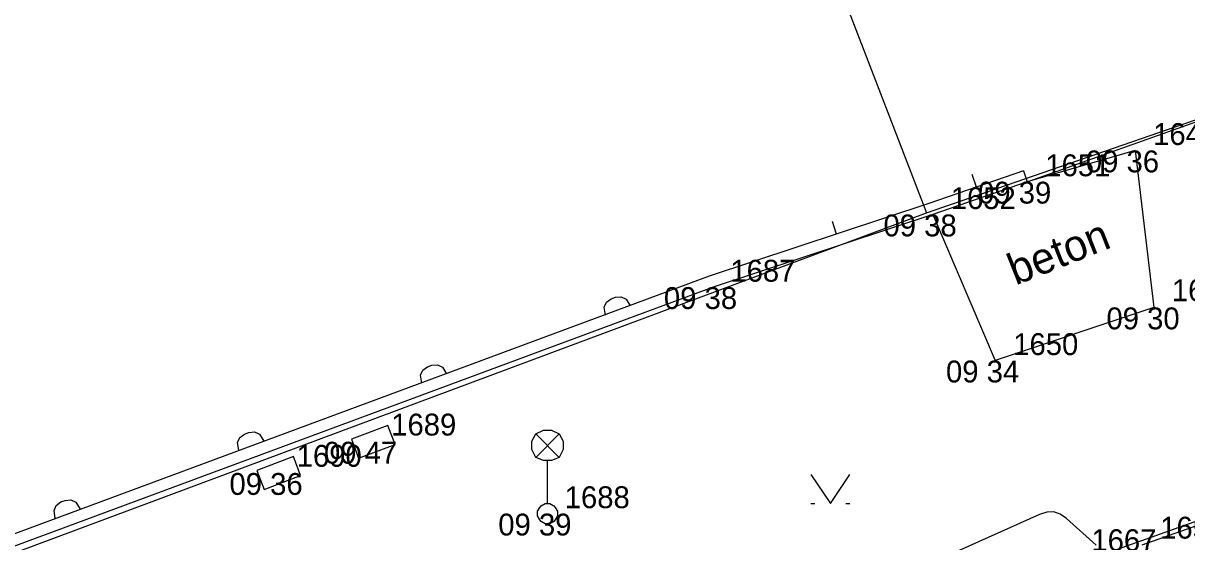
# Model space of a CAD drawing. Extents: x -703403 to -701924, y -1022520 to -1021856.
# Drawn here: x -702949.05 to -702934.16, y -1021974.57 to -1021967.93 of the extents above; entities that cross this region are included whole.
import ezdxf

# ---------------------------------------------------------------- set-up
doc = ezdxf.new("R2010")
doc.units = 0
for name, color, linetype in [('Ex_Minor Contours', 7, 'Continuous'), ('Z_body', 7, 'Continuous'), ('Z_body_cisla', 7, 'Continuous'), ('Z_body_vysky_redukovane', 7, 'Continuous'), ('Z_katastr_hranice', 7, 'Continuous'), ('Z_pilire', 7, 'Continuous'), ('Z_ploty', 7, 'Continuous'), ('Z_ploty_znacky', 7, 'Continuous'), ('Z_popisy', 7, 'Continuous'), ('Z_rozhranni', 7, 'Continuous'), ('Z_site_vo_znaky', 7, 'Continuous'), ('Z_vstupy', 7, 'Continuous'), ('Z_znaky_kultur', 7, 'Continuous')]:
    doc.layers.add(name, color=color, linetype=linetype)

# ---------------------------------------------------------------- blocks, each defined once
blk = doc.blocks.new('POINT_DISPLAY')
blk.add_line((0, 0), (0, 0))
blk = doc.blocks.new('Z34')
for p, q in [((-0.15, 1.02), (-0.05, 1.07)), ((-0.05, 1.07), (0.05, 1.07)), ((0.05, 1.07), (0.15, 1.02)), ((-0.2, 0.93), (-0.15, 1.02)), ((-0.2, 0.82), (-0.2, 0.93)), ((0.15, 0.72), (-0.15, 1.02)), ((0.15, 1.02), (-0.15, 0.72)), ((0.15, 1.02), (0.2, 0.93)), ((0.2, 0.93), (0.2, 0.82)), ((-0.15, 0.72), (-0.2, 0.82)), ((0.2, 0.82), (0.15, 0.72)), ((-0.05, 0.68), (-0.15, 0.72)), ((0.05, 0.68), (-0.05, 0.68)), ((0, 0.13), (0, 0.68)), ((0.15, 0.72), (0.05, 0.68)), ((-0.13, 0.03), (-0.1, 0.08)), ((-0.13, -0.03), (-0.13, 0.03)), ((-0.1, 0.08), (-0.08, 0.1)), ((-0.08, 0.1), (-0.03, 0.13)), ((-0.03, 0.13), (0.03, 0.13)), ((0.03, 0.13), (0.08, 0.1)), ((0.08, 0.1), (0.1, 0.08)), ((0.1, 0.08), (0.13, 0.03)), ((0.13, 0.03), (0.13, -0.03)), ((-0.1, -0.08), (-0.13, -0.03)), ((-0.08, -0.1), (-0.1, -0.08)), ((-0.03, -0.13), (-0.08, -0.1)), ((0.03, -0.13), (-0.03, -0.13)), ((0.08, -0.1), (0.03, -0.13)), ((0.1, -0.08), (0.08, -0.1)), ((0.13, -0.03), (0.1, -0.08))]:
    blk.add_line(p, q)
blk = doc.blocks.new('Z666')
for p, q in [((-0.25, 0.13), (-0.25, -0.13)), ((0.25, 0.13), (-0.25, 0.13)), ((0.25, -0.13), (0.25, 0.13)), ((-0.25, -0.13), (0.25, -0.13))]:
    blk.add_line(p, q)
blk = doc.blocks.new('Z216')
for p, q in [((-0.15, 0.1), (-0.1, 0.15)), ((-0.1, 0.15), (-0.03, 0.17)), ((-0.03, 0.17), (0.03, 0.17)), ((0.03, 0.17), (0.1, 0.15)), ((0.1, 0.15), (0.15, 0.1)), ((-0.17, 0), (-0.15, 0.1)), ((0.15, 0.1), (0.17, 0))]:
    blk.add_line(p, q)
blk = doc.blocks.new('Z210')
blk.add_line((0, 0), (0, 0.17))
blk = doc.blocks.new('Z314')
for p, q in [((-0.25, 0.17), (0, -0.2)), ((0, -0.2), (0.25, 0.17)), ((-0.25, -0.2), (-0.2, -0.2)), ((0.2, -0.2), (0.25, -0.2))]:
    blk.add_line(p, q)

msp = doc.modelspace()

# ---------------------------------------------------------------- linework, layer by layer
at = {"layer": 'Ex_Minor Contours'}
msp.add_lwpolyline([(-702935.319, -1021974.613), (-702935.696, -1021974.273), (-702935.777, -1021974.217), (-702935.861, -1021974.189), (-702935.951, -1021974.19), (-702936.044, -1021974.219), (-702939.91, -1021975.956)], dxfattribs=at)
at = {"layer": 'Z_katastr_hranice'}
for p, q in [((-702948.46, -1021941.89), (-702937.49, -1021970.36)), ((-702938.33, -1021975.83), (-702894.96, -1021960.43)), ((-702937.49, -1021970.36), (-702932.04, -1021968.47)), ((-702950.36, -1021975.16), (-702937.49, -1021970.36))]:
    msp.add_line(p, q, dxfattribs=at)
at = {"layer": 'Z_ploty'}
for p, q in [((-702936.25, -1021969.82), (-702937.46, -1021970.24)), ((-702936.25, -1021969.82), (-702936.2, -1021969.96)), ((-702936.2, -1021969.96), (-702937.41, -1021970.38)), ((-702937.46, -1021970.24), (-702940.27, -1021971.17)), ((-702937.41, -1021970.38), (-702940.22, -1021971.31)), ((-702940.27, -1021971.17), (-702951.05, -1021975.17)), ((-702940.22, -1021971.31), (-702951, -1021975.31))]:
    msp.add_line(p, q, dxfattribs=at)
at = {"layer": 'Z_rozhranni'}
for p, q in [((-702934.82, -1021969.56), (-702936.2, -1021969.96)), ((-702934.82, -1021969.56), (-702934.58, -1021971.57)), ((-702937.41, -1021970.38), (-702936.61, -1021972.25)), ((-702934.58, -1021971.57), (-702936.61, -1021972.25)), ((-702934.73, -1021974.61), (-702931.91, -1021973.61))]:
    msp.add_line(p, q, dxfattribs=at)
at = {"layer": 'Z_vstupy'}
msp.add_line((-702936.2, -1021969.96), (-702933.13, -1021968.87), dxfattribs=at)

# ---------------------------------------------------------------- block references
at = {"layer": 'Z_body'}
for p in [(-702934.82, -1021969.56), (-702936.2, -1021969.96), (-702937.41, -1021970.38), (-702940.22, -1021971.31), (-702934.58, -1021971.57), (-702936.61, -1021972.25), (-702944.57, -1021973.29), (-702945.78, -1021973.69), (-702942.34, -1021974.21)]:
    msp.add_blockref('POINT_DISPLAY', p, dxfattribs=at)
at = {"layer": 'Z_pilire', "rotation": 20.7}
for p in [(-702944.57, -1021973.29), (-702945.78, -1021973.69)]:
    msp.add_blockref('Z666', p, dxfattribs=at)
at = {"layer": 'Z_ploty_znacky'}
for name, p, rotation in [('Z210', (-702936.85, -1021970.03), 19.300000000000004), ('Z210', (-702938.64, -1021970.63), 18.3), ('Z216', (-702941.44, -1021971.61), 20.3), ('Z216', (-702943.79, -1021972.48), 20.3), ('Z216', (-702946.13, -1021973.34), 20.3), ('Z216', (-702948.48, -1021974.21), 20.3)]:
    msp.add_blockref(name, p, dxfattribs=dict(at, rotation=rotation))
at = {"layer": 'Z_site_vo_znaky'}
msp.add_blockref('Z34', (-702942.34, -1021974.21), dxfattribs=at)
at = {"layer": 'Z_znaky_kultur'}
msp.add_blockref('Z314', (-702938.72, -1021973.88), dxfattribs=at)

# ---------------------------------------------------------------- texts
at = {"layer": 'Z_body_cisla'}
for s, p in [('1648', (-702934.59, -1021969.49)), ('1651', (-702935.97, -1021969.89)), ('1652', (-702937.18, -1021970.31)), ('1687', (-702940, -1021971.24)), ('1649', (-702934.35, -1021971.49)), ('1650', (-702936.38, -1021972.18)), ('1689', (-702944.34, -1021973.21)), ('1690', (-702945.55, -1021973.61)), ('1688', (-702942.12, -1021974.14)), ('1653', (-702934.5, -1021974.53)), ('1667', (-702935.38, -1021974.69))]:
    msp.add_text(s, height=0.28, dxfattribs=at).set_placement(p)
at = {"layer": 'Z_body_vysky_redukovane'}
for s, p in [('09 36', (-702935.45, -1021969.84)), ('09 39', (-702936.83, -1021970.24)), ('09 38', (-702938.04, -1021970.66)), ('09 38', (-702940.85, -1021971.59)), ('09 30', (-702935.187, -1021971.85)), ('09 34', (-702937.24, -1021972.53)), ('09 47', (-702945.2, -1021973.57)), ('09 36', (-702946.41, -1021973.97)), ('09 39', (-702942.97, -1021974.49))]:
    msp.add_text(s, height=0.28, dxfattribs=at).set_placement(p)
at = {"layer": 'Z_popisy'}
msp.add_text('beton', height=0.4, rotation=21.6, dxfattribs=at).set_placement((-702936.35, -1021971.29))

doc.saveas('drawing.dxf')
